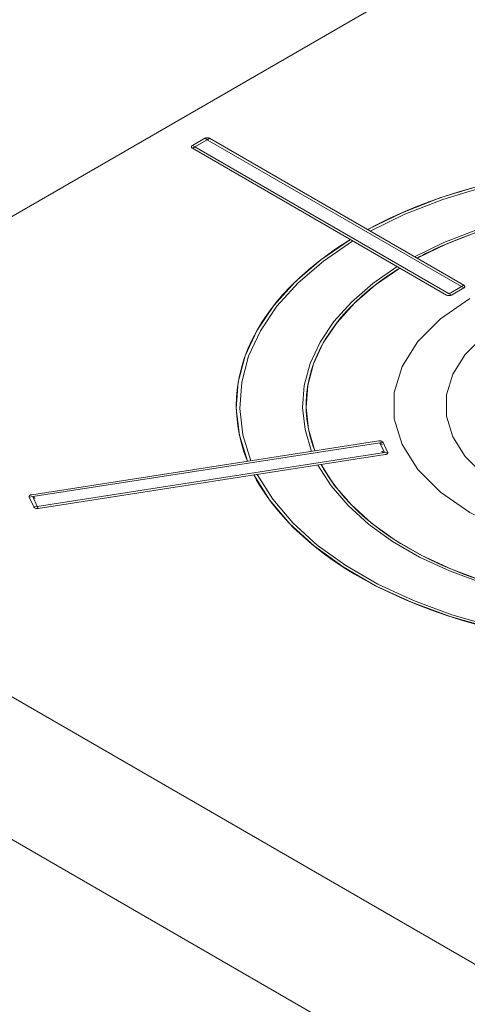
# Model space of a CAD drawing. Header units: millimetres. Extents: x 567 to 934, y -1 to 364.
# Tile 360 of 656: x 734.812 to 735.126, y 9.169 to 9.86. Entities that reach past the tile are written whole.
import ezdxf

# ---------------------------------------------------------------- set-up
doc = ezdxf.new("R2010")
doc.units = ezdxf.units.MM
doc.header["$MEASUREMENT"] = 0
doc.layers.add('ARQ FINA', color=8, linetype='Continuous')
doc.layers.add('G-IMPT', color=8, linetype='Continuous', lineweight=13)

msp = doc.modelspace()

# ---------------------------------------------------------------- linework, layer by layer
at = {"layer": 'ARQ FINA', "lineweight": 5}
for p, q in [((734.549, 9.57333), (735.28512, 9.99833)), ((735.16099, 9.18), (734.549, 9.53333)), ((734.4624, 9.48333), (735.07439, 9.13))]:
    msp.add_line(p, q, dxfattribs=at)
at = {"layer": 'G-IMPT', "lineweight": 5}
for p, q in [((734.94162, 9.77673), (734.93296, 9.77173)), ((734.94162, 9.77673), (734.93296, 9.77173)), ((734.94162, 9.77673), (734.93296, 9.77173)), ((734.93475, 9.77069), (734.94341, 9.77569)), ((734.94341, 9.77569), (734.94162, 9.77673)), ((734.94341, 9.77569), (735.12182, 9.67269)), ((735.12348, 9.67373), (734.94508, 9.77673)), ((734.94508, 9.77673), (735.12348, 9.67373)), ((734.93296, 9.77173), (734.93475, 9.77069)), ((734.93296, 9.76973), (735.11136, 9.66673)), ((734.93296, 9.76973), (735.11136, 9.66673)), ((735.11316, 9.66769), (734.93475, 9.77069)), ((735.12182, 9.67269), (735.11316, 9.66769)), ((735.11482, 9.66673), (735.12348, 9.67173)), ((735.11482, 9.66673), (735.12348, 9.67173)), ((735.11482, 9.66673), (735.12348, 9.67173)), ((735.12348, 9.67173), (735.12182, 9.67269)), ((735.11316, 9.66769), (735.11482, 9.66673)), ((735.06385, 9.56436), (734.82015, 9.52666)), ((734.82015, 9.52666), (735.06385, 9.56436)), ((734.82087, 9.52531), (735.06457, 9.56301)), ((735.06685, 9.56336), (735.06457, 9.56301)), ((735.06457, 9.56301), (735.06774, 9.55618)), ((735.07002, 9.55653), (735.06685, 9.56336)), ((735.07002, 9.55653), (735.06685, 9.56336)), ((735.07002, 9.55653), (735.06685, 9.56336)), ((735.06774, 9.55618), (734.82404, 9.51848)), ((734.82459, 9.5171), (735.06829, 9.5548)), ((734.82459, 9.5171), (735.06829, 9.5548)), ((735.06774, 9.55618), (735.07002, 9.55653)), ((734.82087, 9.52531), (734.81842, 9.52493)), ((734.81842, 9.52493), (734.82159, 9.5181)), ((734.81842, 9.52493), (734.82159, 9.5181)), ((734.81842, 9.52493), (734.82159, 9.5181)), ((734.82404, 9.51848), (734.82087, 9.52531)), ((734.82159, 9.5181), (734.82404, 9.51848))]:
    msp.add_line(p, q, dxfattribs=at)
for points in [[(734.94508, 9.77673), (734.94475, 9.77689), (734.94438, 9.77701), (734.94398, 9.7771), (734.94356, 9.77714), (734.94313, 9.77714), (734.94271, 9.7771), (734.94231, 9.77701), (734.94194, 9.77689), (734.94162, 9.77673)], [(734.94508, 9.77673), (734.94475, 9.77689), (734.94438, 9.77701), (734.94398, 9.7771), (734.94356, 9.77714), (734.94313, 9.77714), (734.94271, 9.7771), (734.94231, 9.77701), (734.94194, 9.77689), (734.94162, 9.77673)], [(734.94341, 9.77569), (734.94342, 9.7757), (734.94343, 9.7757), (734.94343, 9.7757), (734.94344, 9.77571), (734.94345, 9.77571), (734.94345, 9.77572), (734.94346, 9.77572), (734.94347, 9.77573), (734.94348, 9.77573), (734.94349, 9.77574), (734.94351, 9.77575), (734.94353, 9.77576), (734.94356, 9.77578), (734.94356, 9.77578), (734.94356, 9.77578), (734.94356, 9.77578), (734.94356, 9.77578), (734.94356, 9.77578), (734.94357, 9.77578), (734.94357, 9.77578), (734.94357, 9.77578), (734.94357, 9.77579), (734.94357, 9.77579), (734.94358, 9.77579), (734.94358, 9.77579), (734.94358, 9.77579), (734.94358, 9.77579), (734.94359, 9.77579), (734.94359, 9.77579), (734.94359, 9.7758), (734.94359, 9.7758), (734.9436, 9.7758), (734.9436, 9.7758), (734.9436, 9.7758), (734.94361, 9.7758), (734.94361, 9.77581), (734.94361, 9.77581), (734.94361, 9.77581), (734.94362, 9.77581), (734.94362, 9.77581), (734.94362, 9.77582), (734.94363, 9.77582), (734.94363, 9.77582), (734.94364, 9.77582), (734.94364, 9.77582), (734.94364, 9.77583), (734.94365, 9.77583), (734.94365, 9.77583), (734.94366, 9.77583), (734.94366, 9.77584), (734.94367, 9.77584), (734.94367, 9.77584), (734.94368, 9.77585), (734.94368, 9.77585), (734.94369, 9.77585), (734.94369, 9.77586), (734.9437, 9.77586), (734.94371, 9.77586), (734.94371, 9.77587), (734.94372, 9.77587), (734.94373, 9.77588), (734.94373, 9.77588), (734.94374, 9.77588), (734.94375, 9.77589), (734.94376, 9.77589), (734.94377, 9.7759), (734.94378, 9.77591), (734.94379, 9.77591), (734.9438, 9.77592), (734.94381, 9.77592), (734.94382, 9.77593), (734.94383, 9.77594), (734.94385, 9.77595), (734.94386, 9.77595), (734.94388, 9.77596), (734.94389, 9.77597), (734.94391, 9.77598), (734.94393, 9.77599), (734.94395, 9.77601), (734.94397, 9.77602), (734.94399, 9.77603), (734.94401, 9.77605), (734.94404, 9.77606), (734.94407, 9.77608), (734.9441, 9.7761), (734.94413, 9.77612), (734.94417, 9.77614), (734.94421, 9.77616), (734.94425, 9.77619), (734.9443, 9.77622), (734.94435, 9.77625), (734.94441, 9.77628), (734.94447, 9.77632), (734.94454, 9.77636), (734.94461, 9.7764), (734.94468, 9.77645), (734.94476, 9.7765), (734.94484, 9.77655), (734.94492, 9.77661), (734.94499, 9.77665), (734.94504, 9.77669), (734.94507, 9.77672), (734.94508, 9.77673)], [(734.93296, 9.77173), (734.93268, 9.77154), (734.93247, 9.77133), (734.93232, 9.7711), (734.93225, 9.77086), (734.93225, 9.77061), (734.93232, 9.77037), (734.93247, 9.77013), (734.93268, 9.76992), (734.93296, 9.76973)], [(734.93296, 9.77173), (734.93268, 9.77154), (734.93247, 9.77133), (734.93232, 9.7711), (734.93225, 9.77086), (734.93225, 9.77061), (734.93232, 9.77037), (734.93247, 9.77013), (734.93268, 9.76992), (734.93296, 9.76973)], [(734.93296, 9.76973), (734.93296, 9.76973), (734.93298, 9.76973), (734.933, 9.76974), (734.93303, 9.76975), (734.93306, 9.76977), (734.93309, 9.76978), (734.93313, 9.7698), (734.93317, 9.76982), (734.93322, 9.76985), (734.93326, 9.76987), (734.93331, 9.76989), (734.93335, 9.76991), (734.9334, 9.76994), (734.93344, 9.76996), (734.93348, 9.76998), (734.93352, 9.77), (734.93356, 9.77003), (734.9336, 9.77005), (734.93364, 9.77007), (734.93367, 9.77008), (734.9337, 9.7701), (734.93374, 9.77012), (734.93377, 9.77014), (734.9338, 9.77015), (734.93382, 9.77017), (734.93385, 9.77018), (734.93388, 9.7702), (734.9339, 9.77021), (734.93392, 9.77022), (734.93394, 9.77023), (734.93397, 9.77025), (734.93399, 9.77026), (734.934, 9.77027), (734.93402, 9.77028), (734.93404, 9.77029), (734.93406, 9.7703), (734.93407, 9.77031), (734.93409, 9.77032), (734.9341, 9.77032), (734.93412, 9.77033), (734.93413, 9.77034), (734.93415, 9.77035), (734.93416, 9.77035), (734.93417, 9.77036), (734.93418, 9.77037), (734.93419, 9.77037), (734.9342, 9.77038), (734.93421, 9.77039), (734.93422, 9.77039), (734.93423, 9.7704), (734.93424, 9.7704), (734.93425, 9.77041), (734.93426, 9.77041), (734.93427, 9.77042), (734.93428, 9.77042), (734.93429, 9.77043), (734.93429, 9.77043), (734.9343, 9.77044), (734.93431, 9.77044), (734.93432, 9.77044), (734.93432, 9.77045), (734.93433, 9.77045), (734.93434, 9.77045), (734.93434, 9.77046), (734.93435, 9.77046), (734.93435, 9.77047), (734.93436, 9.77047), (734.93437, 9.77047), (734.93437, 9.77047), (734.93438, 9.77048), (734.93438, 9.77048), (734.93439, 9.77048), (734.93439, 9.77049), (734.9344, 9.77049), (734.9344, 9.77049), (734.93441, 9.77049), (734.93441, 9.7705), (734.93441, 9.7705), (734.93442, 9.7705), (734.93442, 9.7705), (734.93443, 9.77051), (734.93443, 9.77051), (734.93444, 9.77051), (734.93444, 9.77051), (734.93444, 9.77052), (734.93445, 9.77052), (734.93445, 9.77052), (734.93445, 9.77052), (734.93446, 9.77052), (734.93446, 9.77052), (734.93446, 9.77053), (734.93447, 9.77053), (734.93447, 9.77053), (734.93447, 9.77053), (734.93448, 9.77053), (734.93448, 9.77054), (734.93448, 9.77054), (734.93448, 9.77054), (734.93449, 9.77054), (734.93449, 9.77054), (734.93449, 9.77054), (734.9345, 9.77054), (734.9345, 9.77055), (734.9345, 9.77055), (734.9345, 9.77055), (734.93451, 9.77055), (734.93451, 9.77055), (734.93451, 9.77055), (734.93451, 9.77055), (734.93451, 9.77056), (734.93452, 9.77056), (734.93452, 9.77056), (734.93452, 9.77056), (734.93452, 9.77056), (734.93453, 9.77056), (734.93453, 9.77056), (734.93453, 9.77056), (734.93453, 9.77057), (734.93453, 9.77057), (734.93454, 9.77057), (734.93454, 9.77057), (734.93454, 9.77057), (734.93454, 9.77057), (734.93454, 9.77057), (734.93454, 9.77057), (734.93455, 9.77057), (734.93457, 9.77059), (734.9346, 9.7706), (734.93461, 9.77061), (734.93463, 9.77062), (734.93464, 9.77063), (734.93465, 9.77063), (734.93466, 9.77064), (734.93467, 9.77064), (734.93468, 9.77065), (734.93468, 9.77065), (734.93469, 9.77066), (734.93469, 9.77066), (734.9347, 9.77066), (734.9347, 9.77066), (734.93471, 9.77067), (734.93471, 9.77067), (734.93472, 9.77067), (734.93472, 9.77067), (734.93472, 9.77068), (734.93473, 9.77068), (734.93473, 9.77068), (734.93473, 9.77068), (734.93474, 9.77068), (734.93474, 9.77069), (734.93474, 9.77069), (734.93475, 9.77069), (734.93475, 9.77069), (734.93475, 9.77069), (734.93475, 9.77069)], [(735.32548, 9.75437), (735.29371, 9.75766), (735.2615, 9.75892), (735.22925, 9.75814), (735.19734, 9.75532), (735.16616, 9.7505), (735.13609, 9.74373), (735.10748, 9.7351), (735.08068, 9.72471), (735.05602, 9.71268)], [(735.32484, 9.753), (735.29335, 9.75626), (735.26143, 9.75751), (735.22946, 9.75673), (735.19784, 9.75393), (735.16693, 9.74915), (735.13712, 9.74245), (735.10877, 9.73389), (735.0822, 9.7236), (735.05775, 9.71168)], [(735.13056, 9.74224), (735.12006, 9.73918), (735.10979, 9.73588), (735.09975, 9.73235), (735.08996, 9.72859), (735.08044, 9.7246), (735.07121, 9.7204), (735.06227, 9.71599), (735.05602, 9.71268)], [(735.31343, 9.7284), (735.28696, 9.73107), (735.26015, 9.73206), (735.23331, 9.73137), (735.20675, 9.729), (735.1808, 9.72499), (735.15576, 9.71937), (735.13192, 9.71222), (735.10956, 9.70362), (735.08895, 9.69367)], [(735.31279, 9.72703), (735.28661, 9.72967), (735.26008, 9.73065), (735.23352, 9.72996), (735.20725, 9.72762), (735.18157, 9.72365), (735.15679, 9.71809), (735.1332, 9.71102), (735.11108, 9.70251), (735.09068, 9.69267)], [(735.07071, 9.72016), (735.06904, 9.71936), (735.06737, 9.71855), (735.06572, 9.71773), (735.06408, 9.71691), (735.06244, 9.71608), (735.06082, 9.71524), (735.05921, 9.71439), (735.05761, 9.71354), (735.05602, 9.71268)], [(735.09068, 9.69267), (735.09798, 9.69644), (735.10553, 9.70005), (735.11333, 9.70347), (735.12136, 9.70671), (735.1296, 9.70977)], [(735.0439, 9.70568), (735.036, 9.70065), (735.02846, 9.69544), (735.02129, 9.69006), (735.01449, 9.68453), (735.00809, 9.67883), (735.00208, 9.673), (734.99648, 9.66703), (734.9913, 9.66094), (734.98655, 9.65473), (734.98223, 9.64842), (734.97835, 9.64201), (734.97492, 9.63552), (734.97194, 9.62895), (734.96942, 9.62232), (734.96736, 9.61564), (734.96576, 9.60891), (734.96463, 9.60216), (734.96397, 9.59538), (734.96378, 9.58859), (734.96406, 9.58181), (734.96481, 9.57503), (734.96603, 9.56828), (734.96771, 9.56156), (734.96986, 9.55489), (734.97169, 9.55011)], [(735.0439, 9.70568), (735.02307, 9.69144), (735.00507, 9.67597), (734.99012, 9.65945), (734.9784, 9.64209), (734.97004, 9.62409), (734.96516, 9.60567), (734.9638, 9.58705), (734.96599, 9.56845), (734.97169, 9.55011)], [(735.04563, 9.70468), (735.02499, 9.69056), (735.00716, 9.67523), (734.99234, 9.65886), (734.98072, 9.64164), (734.97244, 9.6238), (734.9676, 9.60554), (734.96625, 9.58709), (734.96841, 9.56866), (734.97406, 9.55047)], [(735.0439, 9.70568), (735.04241, 9.70476), (735.04093, 9.70384), (735.03947, 9.70291), (735.03801, 9.70197), (735.03657, 9.70103), (735.03515, 9.70008), (735.03373, 9.69913), (735.03233, 9.69817), (735.03093, 9.6972)], [(735.10937, 9.70177), (735.10722, 9.70081), (735.10508, 9.69984), (735.10297, 9.69886), (735.10087, 9.69786), (735.09879, 9.69685), (735.09673, 9.69582), (735.0947, 9.69478), (735.09268, 9.69373), (735.09068, 9.69267)], [(735.07682, 9.68667), (735.05959, 9.67477), (735.04469, 9.66186), (735.0323, 9.6481), (735.02258, 9.63364), (735.01562, 9.61865), (735.01152, 9.60332), (735.01033, 9.58783), (735.01205, 9.57235), (735.01667, 9.55707)], [(735.07855, 9.68567), (735.06151, 9.67389), (735.04677, 9.66112), (735.03452, 9.6475), (735.0249, 9.63319), (735.01802, 9.61837), (735.01396, 9.6032), (735.01278, 9.58787), (735.01448, 9.57255), (735.01904, 9.55743)], [(735.01904, 9.55743), (735.01703, 9.56297), (735.0154, 9.56855), (735.01416, 9.57416), (735.01331, 9.57979), (735.01285, 9.58544), (735.01279, 9.5911), (735.01311, 9.59675), (735.01383, 9.60239), (735.01494, 9.60801), (735.01643, 9.6136), (735.01831, 9.61916), (735.02058, 9.62466), (735.02322, 9.63011), (735.02624, 9.63549), (735.02963, 9.64079), (735.03338, 9.64602), (735.03749, 9.65115), (735.04196, 9.65619), (735.04677, 9.66112), (735.05192, 9.66593), (735.05739, 9.67062), (735.06319, 9.67518), (735.0693, 9.6796), (735.07571, 9.68388), (735.07855, 9.68567)], [(735.07855, 9.68567), (735.07671, 9.68452), (735.07489, 9.68335), (735.07309, 9.68217), (735.07132, 9.68099), (735.06957, 9.67979), (735.06784, 9.67858), (735.06613, 9.67735), (735.06445, 9.67612), (735.0628, 9.67488)], [(735.12182, 9.67269), (735.12182, 9.6727), (735.12183, 9.6727), (735.12183, 9.6727), (735.12184, 9.67271), (735.12185, 9.67271), (735.12185, 9.67272), (735.12186, 9.67272), (735.12187, 9.67273), (735.12188, 9.67273), (735.12189, 9.67274), (735.12191, 9.67275), (735.12193, 9.67276), (735.12196, 9.67278), (735.12196, 9.67278), (735.12196, 9.67278), (735.12196, 9.67278), (735.12196, 9.67278), (735.12197, 9.67278), (735.12197, 9.67278), (735.12197, 9.67278), (735.12197, 9.67278), (735.12197, 9.67279), (735.12198, 9.67279), (735.12198, 9.67279), (735.12198, 9.67279), (735.12198, 9.67279), (735.12199, 9.67279), (735.12199, 9.67279), (735.12199, 9.67279), (735.12199, 9.6728), (735.122, 9.6728), (735.122, 9.6728), (735.122, 9.6728), (735.122, 9.6728), (735.12201, 9.6728), (735.12201, 9.67281), (735.12201, 9.67281), (735.12202, 9.67281), (735.12202, 9.67281), (735.12202, 9.67281), (735.12203, 9.67282), (735.12203, 9.67282), (735.12203, 9.67282), (735.12204, 9.67282), (735.12204, 9.67282), (735.12205, 9.67283), (735.12205, 9.67283), (735.12205, 9.67283), (735.12206, 9.67283), (735.12206, 9.67284), (735.12207, 9.67284), (735.12207, 9.67284), (735.12208, 9.67285), (735.12208, 9.67285), (735.12209, 9.67285), (735.1221, 9.67286), (735.1221, 9.67286), (735.12211, 9.67286), (735.12211, 9.67287), (735.12212, 9.67287), (735.12213, 9.67288), (735.12214, 9.67288), (735.12214, 9.67288), (735.12215, 9.67289), (735.12216, 9.67289), (735.12217, 9.6729), (735.12218, 9.67291), (735.12219, 9.67291), (735.1222, 9.67292), (735.12221, 9.67292), (735.12222, 9.67293), (735.12224, 9.67294), (735.12225, 9.67295), (735.12226, 9.67295), (735.12228, 9.67296), (735.12229, 9.67297), (735.12231, 9.67298), (735.12233, 9.67299), (735.12235, 9.67301), (735.12237, 9.67302), (735.12239, 9.67303), (735.12242, 9.67305), (735.12244, 9.67306), (735.12247, 9.67308), (735.1225, 9.6731), (735.12253, 9.67312), (735.12257, 9.67314), (735.12261, 9.67316), (735.12265, 9.67319), (735.1227, 9.67322), (735.12275, 9.67325), (735.12281, 9.67328), (735.12287, 9.67332), (735.12294, 9.67336), (735.12301, 9.6734), (735.12309, 9.67345), (735.12317, 9.6735), (735.12325, 9.67355), (735.12332, 9.67361), (735.12339, 9.67365), (735.12344, 9.67369), (735.12348, 9.67372), (735.12348, 9.67373)], [(735.12348, 9.67173), (735.12376, 9.67192), (735.12397, 9.67213), (735.12412, 9.67237), (735.12419, 9.67261), (735.12419, 9.67286), (735.12412, 9.6731), (735.12397, 9.67333), (735.12376, 9.67354), (735.12348, 9.67373)], [(735.12348, 9.67173), (735.12376, 9.67192), (735.12397, 9.67213), (735.12412, 9.67237), (735.12419, 9.67261), (735.12419, 9.67286), (735.12412, 9.6731), (735.12397, 9.67333), (735.12376, 9.67354), (735.12348, 9.67373)], [(735.11136, 9.66873), (735.11136, 9.66872), (735.11139, 9.66869), (735.11145, 9.66865), (735.11152, 9.66861), (735.11159, 9.66855), (735.11167, 9.6685), (735.11175, 9.66845), (735.11183, 9.6684), (735.1119, 9.66836), (735.11197, 9.66832), (735.11203, 9.66828), (735.11209, 9.66825), (735.11214, 9.66822), (735.11219, 9.66819), (735.11223, 9.66816), (735.11227, 9.66814), (735.1123, 9.66812), (735.11234, 9.6681), (735.11237, 9.66808), (735.1124, 9.66806), (735.11242, 9.66805), (735.11245, 9.66803), (735.11247, 9.66802), (735.11249, 9.66801), (735.11251, 9.66799), (735.11253, 9.66798), (735.11254, 9.66797), (735.11256, 9.66796), (735.11258, 9.66795), (735.11259, 9.66795), (735.1126, 9.66794), (735.11262, 9.66793), (735.11263, 9.66792), (735.11264, 9.66792), (735.11265, 9.66791), (735.11266, 9.66791), (735.11267, 9.6679), (735.11268, 9.66789), (735.11269, 9.66789), (735.1127, 9.66788), (735.1127, 9.66788), (735.11271, 9.66788), (735.11272, 9.66787), (735.11272, 9.66787), (735.11273, 9.66786), (735.11274, 9.66786), (735.11274, 9.66786), (735.11275, 9.66785), (735.11276, 9.66785), (735.11276, 9.66785), (735.11277, 9.66784), (735.11277, 9.66784), (735.11278, 9.66784), (735.11278, 9.66783), (735.11278, 9.66783), (735.11279, 9.66783), (735.11279, 9.66783), (735.1128, 9.66782), (735.1128, 9.66782), (735.11281, 9.66782), (735.11281, 9.66782), (735.11281, 9.66782), (735.11282, 9.66781), (735.11282, 9.66781), (735.11282, 9.66781), (735.11283, 9.66781), (735.11283, 9.66781), (735.11283, 9.6678), (735.11284, 9.6678), (735.11284, 9.6678), (735.11284, 9.6678), (735.11284, 9.6678), (735.11285, 9.6678), (735.11285, 9.66779), (735.11285, 9.66779), (735.11285, 9.66779), (735.11286, 9.66779), (735.11286, 9.66779), (735.11286, 9.66779), (735.11286, 9.66779), (735.11287, 9.66779), (735.11287, 9.66778), (735.11287, 9.66778), (735.11287, 9.66778), (735.11287, 9.66778), (735.11288, 9.66778), (735.11288, 9.66778), (735.11288, 9.66778), (735.11288, 9.66778), (735.11288, 9.66778), (735.11291, 9.66776), (735.11293, 9.66775), (735.11295, 9.66774), (735.11296, 9.66773), (735.11297, 9.66773), (735.11298, 9.66772), (735.11299, 9.66772), (735.11299, 9.66771), (735.113, 9.66771), (735.11301, 9.6677), (735.11301, 9.6677), (735.11302, 9.6677), (735.11302, 9.66769)], [(735.11136, 9.66673), (735.11168, 9.66657), (735.11205, 9.66645), (735.11246, 9.66637), (735.11288, 9.66632), (735.1133, 9.66632), (735.11372, 9.66637), (735.11412, 9.66645), (735.11449, 9.66657), (735.11482, 9.66673)], [(735.11136, 9.66673), (735.11168, 9.66657), (735.11205, 9.66645), (735.11246, 9.66637), (735.11288, 9.66632), (735.1133, 9.66632), (735.11372, 9.66637), (735.11412, 9.66645), (735.11449, 9.66657), (735.11482, 9.66673)], [(735.12781, 9.66423), (735.10723, 9.65007), (735.09122, 9.63406), (735.08026, 9.61668), (735.0747, 9.59848), (735.0747, 9.57999), (735.08026, 9.56178), (735.09122, 9.54441), (735.10723, 9.5284), (735.12781, 9.51423), (735.15234, 9.50235), (735.18008, 9.4931), (735.21017, 9.48678), (735.2417, 9.48357), (735.27373, 9.48357), (735.30526, 9.48678), (735.33535, 9.4931), (735.36309, 9.50235), (735.38762, 9.51423)], [(735.15379, 9.64923), (735.13732, 9.6379), (735.12452, 9.62509), (735.11575, 9.61119), (735.1113, 9.59663), (735.1113, 9.58184), (735.11575, 9.56727), (735.12452, 9.55337), (735.13732, 9.54056), (735.15379, 9.52923), (735.17342, 9.51973), (735.1956, 9.51233), (735.21968, 9.50727), (735.24491, 9.5047), (735.27052, 9.5047), (735.29575, 9.50727), (735.31983, 9.51233), (735.34201, 9.51973), (735.36164, 9.52923)], [(735.01474, 9.57133), (735.0151, 9.56977), (735.01549, 9.56822), (735.0159, 9.56667), (735.01635, 9.56512), (735.01683, 9.56358), (735.01734, 9.56204), (735.01788, 9.5605), (735.01844, 9.55896), (735.01904, 9.55743)], [(734.96782, 9.5612), (734.96818, 9.55996), (734.96857, 9.55872), (734.96897, 9.55748), (734.96938, 9.55625), (734.96981, 9.55502), (734.97026, 9.55379), (734.97072, 9.55256), (734.9712, 9.55133), (734.97169, 9.55011)], [(735.06685, 9.56336), (735.06678, 9.56348), (735.0667, 9.5636), (735.0666, 9.56371), (735.06649, 9.56381), (735.06636, 9.56391), (735.06621, 9.564), (735.06606, 9.56408), (735.06589, 9.56416), (735.06571, 9.56422), (735.06552, 9.56428), (735.06532, 9.56433), (735.06512, 9.56436), (735.06491, 9.56439), (735.0647, 9.56441), (735.06448, 9.56441), (735.06427, 9.56441), (735.06406, 9.56439), (735.06385, 9.56436)], [(735.06685, 9.56336), (735.06678, 9.56348), (735.0667, 9.5636), (735.0666, 9.56371), (735.06649, 9.56381), (735.06636, 9.56391), (735.06621, 9.564), (735.06606, 9.56408), (735.06589, 9.56416), (735.06571, 9.56422), (735.06552, 9.56428), (735.06532, 9.56433), (735.06512, 9.56436), (735.06491, 9.56439), (735.0647, 9.56441), (735.06448, 9.56441), (735.06427, 9.56441), (735.06406, 9.56439), (735.06385, 9.56436)], [(735.06442, 9.56296), (735.06442, 9.56296), (735.06443, 9.56295), (735.06443, 9.56295), (735.06444, 9.56295), (735.06445, 9.56294), (735.06445, 9.56294), (735.06446, 9.56293), (735.06447, 9.56293), (735.06448, 9.56292), (735.0645, 9.56292), (735.06451, 9.56291), (735.06453, 9.56289), (735.06456, 9.56288), (735.06456, 9.56288), (735.06456, 9.56288), (735.06456, 9.56288), (735.06457, 9.56288), (735.06457, 9.56287), (735.06457, 9.56287), (735.06457, 9.56287), (735.06457, 9.56287), (735.06458, 9.56287), (735.06458, 9.56287), (735.06458, 9.56287), (735.06458, 9.56287), (735.06458, 9.56286), (735.06459, 9.56286), (735.06459, 9.56286), (735.06459, 9.56286), (735.06459, 9.56286), (735.0646, 9.56286), (735.0646, 9.56286), (735.0646, 9.56285), (735.06461, 9.56285), (735.06461, 9.56285), (735.06461, 9.56285), (735.06461, 9.56285), (735.06462, 9.56284), (735.06462, 9.56284), (735.06462, 9.56284), (735.06463, 9.56284), (735.06463, 9.56284), (735.06464, 9.56283), (735.06464, 9.56283), (735.06464, 9.56283), (735.06465, 9.56283), (735.06465, 9.56283), (735.06466, 9.56282), (735.06466, 9.56282), (735.06467, 9.56282), (735.06467, 9.56281), (735.06468, 9.56281), (735.06468, 9.56281), (735.06469, 9.56281), (735.06469, 9.5628), (735.0647, 9.5628), (735.0647, 9.5628), (735.06471, 9.56279), (735.06472, 9.56279), (735.06472, 9.56278), (735.06473, 9.56278), (735.06474, 9.56278), (735.06475, 9.56277), (735.06476, 9.56277), (735.06476, 9.56276), (735.06477, 9.56276), (735.06478, 9.56275), (735.06479, 9.56274), (735.0648, 9.56274), (735.06482, 9.56273), (735.06483, 9.56273), (735.06484, 9.56272), (735.06485, 9.56271), (735.06487, 9.5627), (735.06488, 9.56269), (735.0649, 9.56268), (735.06492, 9.56267), (735.06494, 9.56266), (735.06496, 9.56265), (735.06498, 9.56264), (735.065, 9.56263), (735.06503, 9.56261), (735.06505, 9.5626), (735.06508, 9.56258), (735.06511, 9.56256), (735.06515, 9.56255), (735.06519, 9.56252), (735.06523, 9.5625), (735.06527, 9.56248), (735.06532, 9.56245), (735.06538, 9.56242), (735.06543, 9.56239), (735.0655, 9.56235), (735.06557, 9.56231), (735.06565, 9.56227), (735.06573, 9.56223), (735.06582, 9.56218), (735.06591, 9.56213), (735.066, 9.56209), (735.06608, 9.56205), (735.06614, 9.56202), (735.06619, 9.562), (735.06621, 9.562)], [(735.06592, 9.55717), (735.06593, 9.55716), (735.06596, 9.55713), (735.06601, 9.55709), (735.06608, 9.55704), (735.06616, 9.55699), (735.06624, 9.55694), (735.06632, 9.55689), (735.06639, 9.55684), (735.06646, 9.5568), (735.06653, 9.55676), (735.06659, 9.55672), (735.06665, 9.55668), (735.0667, 9.55665), (735.06675, 9.55662), (735.06679, 9.5566), (735.06683, 9.55657), (735.06687, 9.55655), (735.0669, 9.55653), (735.06693, 9.55651), (735.06696, 9.5565), (735.06699, 9.55648), (735.06701, 9.55647), (735.06703, 9.55645), (735.06705, 9.55644), (735.06707, 9.55643), (735.06709, 9.55642), (735.06711, 9.55641), (735.06712, 9.5564), (735.06714, 9.55639), (735.06715, 9.55638), (735.06717, 9.55638), (735.06718, 9.55637), (735.06719, 9.55636), (735.0672, 9.55635), (735.06721, 9.55635), (735.06722, 9.55634), (735.06723, 9.55634), (735.06724, 9.55633), (735.06725, 9.55633), (735.06726, 9.55632), (735.06727, 9.55632), (735.06727, 9.55631), (735.06728, 9.55631), (735.06729, 9.5563), (735.06729, 9.5563), (735.0673, 9.5563), (735.06731, 9.55629), (735.06731, 9.55629), (735.06732, 9.55629), (735.06732, 9.55628), (735.06733, 9.55628), (735.06733, 9.55628), (735.06734, 9.55627), (735.06734, 9.55627), (735.06735, 9.55627), (735.06735, 9.55627), (735.06736, 9.55626), (735.06736, 9.55626), (735.06736, 9.55626), (735.06737, 9.55626), (735.06737, 9.55625), (735.06738, 9.55625), (735.06738, 9.55625), (735.06738, 9.55625), (735.06739, 9.55625), (735.06739, 9.55624), (735.06739, 9.55624), (735.0674, 9.55624), (735.0674, 9.55624), (735.0674, 9.55624), (735.0674, 9.55624), (735.06741, 9.55623), (735.06741, 9.55623), (735.06741, 9.55623), (735.06741, 9.55623), (735.06742, 9.55623), (735.06742, 9.55623), (735.06742, 9.55623), (735.06742, 9.55622), (735.06743, 9.55622), (735.06743, 9.55622), (735.06743, 9.55622), (735.06743, 9.55622), (735.06743, 9.55622), (735.06744, 9.55622), (735.06744, 9.55622), (735.06744, 9.55622), (735.06744, 9.55621), (735.06744, 9.55621), (735.06745, 9.55621), (735.06747, 9.5562), (735.06749, 9.55618), (735.06751, 9.55618), (735.06752, 9.55617), (735.06753, 9.55616), (735.06754, 9.55616), (735.06755, 9.55615), (735.06756, 9.55615), (735.06756, 9.55614), (735.06757, 9.55614), (735.06757, 9.55614), (735.06758, 9.55613), (735.06759, 9.55613)], [(735.06829, 9.5548), (735.06869, 9.55489), (735.06906, 9.55501), (735.06938, 9.55517), (735.06966, 9.55536), (735.06987, 9.55557), (735.07002, 9.5558), (735.07009, 9.55605), (735.07009, 9.55629), (735.07002, 9.55653)], [(735.06829, 9.5548), (735.06869, 9.55489), (735.06906, 9.55501), (735.06938, 9.55517), (735.06966, 9.55536), (735.06987, 9.55557), (735.07002, 9.5558), (735.07009, 9.55605), (735.07009, 9.55629), (735.07002, 9.55653)], [(735.02111, 9.5475), (735.03034, 9.53294), (735.04226, 9.51903), (735.05671, 9.50596), (735.07354, 9.49387), (735.09254, 9.4829), (735.11348, 9.47318), (735.13613, 9.46484), (735.16021, 9.45796), (735.18544, 9.45263)], [(735.13245, 9.4677), (735.12413, 9.47069), (735.11603, 9.47387), (735.10815, 9.47723), (735.10051, 9.48078), (735.09313, 9.48449), (735.08601, 9.48838), (735.07916, 9.49242), (735.07259, 9.49662), (735.06633, 9.50097), (735.06037, 9.50546), (735.05472, 9.51008), (735.0494, 9.51483), (735.04442, 9.5197), (735.03977, 9.52468), (735.03547, 9.52976), (735.03153, 9.53494), (735.02795, 9.54021), (735.02474, 9.54555), (735.02348, 9.54787)], [(735.02348, 9.54787), (735.03262, 9.53346), (735.04441, 9.51971), (735.05872, 9.50677), (735.07537, 9.49481), (735.09416, 9.48395), (735.11489, 9.47434), (735.13729, 9.46608), (735.16112, 9.45927), (735.18608, 9.45399)], [(735.02348, 9.54787), (735.02429, 9.54637), (735.02512, 9.54488), (735.02599, 9.54339), (735.02689, 9.54191), (735.02781, 9.54044), (735.02876, 9.53897), (735.02974, 9.5375), (735.03075, 9.53605), (735.03179, 9.53459)], [(734.97613, 9.54055), (734.97973, 9.53408), (734.98377, 9.52771), (734.98825, 9.52143), (734.99316, 9.51527), (734.9985, 9.50922), (735.00425, 9.5033), (735.0104, 9.49751), (735.01695, 9.49188), (735.02389, 9.4864), (735.0312, 9.48108), (735.03887, 9.47594), (735.04689, 9.47098), (735.05525, 9.4662), (735.06394, 9.46163), (735.07293, 9.45725), (735.08222, 9.45309), (735.09179, 9.44915), (735.10162, 9.44543), (735.11171, 9.44194), (735.12203, 9.43869), (735.13256, 9.43568)], [(734.97613, 9.54055), (734.98708, 9.52301), (735.00128, 9.50628), (735.01859, 9.49055), (735.03877, 9.476), (735.0616, 9.46282), (735.08679, 9.45117), (735.11404, 9.44118), (735.14302, 9.43298), (735.17339, 9.42666)], [(734.97613, 9.54055), (734.97676, 9.53934), (734.97741, 9.53814), (734.97808, 9.53695), (734.97875, 9.53575), (734.97945, 9.53456), (734.98016, 9.53337), (734.98088, 9.53219), (734.98162, 9.531), (734.98238, 9.52982)], [(734.9785, 9.54091), (734.98935, 9.52354), (735.00344, 9.50695), (735.02059, 9.49136), (735.0406, 9.47694), (735.06322, 9.46388), (735.08819, 9.45233), (735.1152, 9.44243), (735.14393, 9.43429), (735.17402, 9.42803)], [(734.82015, 9.52666), (734.81975, 9.52658), (734.81938, 9.52646), (734.81905, 9.5263), (734.81878, 9.52611), (734.81856, 9.5259), (734.81842, 9.52566), (734.81834, 9.52542), (734.81834, 9.52517), (734.81842, 9.52493)], [(734.82015, 9.52666), (734.81975, 9.52658), (734.81938, 9.52646), (734.81905, 9.5263), (734.81878, 9.52611), (734.81856, 9.5259), (734.81842, 9.52566), (734.81834, 9.52542), (734.81834, 9.52517), (734.81842, 9.52493)], [(734.82072, 9.52526), (734.82072, 9.52526), (734.82073, 9.52525), (734.82073, 9.52525), (734.82074, 9.52525), (734.82075, 9.52524), (734.82075, 9.52524), (734.82076, 9.52523), (734.82077, 9.52523), (734.82078, 9.52522), (734.82079, 9.52521), (734.82081, 9.52521), (734.82083, 9.52519), (734.82086, 9.52518), (734.82086, 9.52518), (734.82086, 9.52518), (734.82086, 9.52518), (734.82086, 9.52517), (734.82087, 9.52517), (734.82087, 9.52517), (734.82087, 9.52517), (734.82087, 9.52517), (734.82087, 9.52517), (734.82088, 9.52517), (734.82088, 9.52517), (734.82088, 9.52516), (734.82088, 9.52516), (734.82089, 9.52516), (734.82089, 9.52516), (734.82089, 9.52516), (734.82089, 9.52516), (734.8209, 9.52516), (734.8209, 9.52515), (734.8209, 9.52515), (734.82091, 9.52515), (734.82091, 9.52515), (734.82091, 9.52515), (734.82091, 9.52515), (734.82092, 9.52514), (734.82092, 9.52514), (734.82092, 9.52514), (734.82093, 9.52514), (734.82093, 9.52514), (734.82094, 9.52513), (734.82094, 9.52513), (734.82094, 9.52513), (734.82095, 9.52513), (734.82095, 9.52512), (734.82096, 9.52512), (734.82096, 9.52512), (734.82097, 9.52512), (734.82097, 9.52511), (734.82098, 9.52511), (734.82098, 9.52511), (734.82099, 9.52511), (734.82099, 9.5251), (734.821, 9.5251), (734.821, 9.5251), (734.82101, 9.52509), (734.82102, 9.52509), (734.82102, 9.52508), (734.82103, 9.52508), (734.82104, 9.52508), (734.82105, 9.52507), (734.82106, 9.52507), (734.82106, 9.52506), (734.82107, 9.52506), (734.82108, 9.52505), (734.82109, 9.52504), (734.8211, 9.52504), (734.82112, 9.52503), (734.82113, 9.52502), (734.82114, 9.52502), (734.82115, 9.52501), (734.82117, 9.525), (734.82118, 9.52499), (734.8212, 9.52498), (734.82122, 9.52497), (734.82124, 9.52496), (734.82126, 9.52495), (734.82128, 9.52494), (734.8213, 9.52493), (734.82132, 9.52491), (734.82135, 9.5249), (734.82138, 9.52488), (734.82141, 9.52486), (734.82145, 9.52485), (734.82148, 9.52482), (734.82153, 9.5248), (734.82157, 9.52478), (734.82162, 9.52475), (734.82167, 9.52472), (734.82173, 9.52469), (734.8218, 9.52465), (734.82187, 9.52461), (734.82195, 9.52457), (734.82203, 9.52453), (734.82212, 9.52448), (734.82221, 9.52443), (734.8223, 9.52439), (734.82238, 9.52435), (734.82244, 9.52432), (734.82249, 9.5243), (734.82251, 9.5243)], [(734.82159, 9.5181), (734.82173, 9.51787), (734.82195, 9.51766), (734.82222, 9.51747), (734.82255, 9.51731), (734.82292, 9.51719), (734.82332, 9.5171), (734.82374, 9.51706), (734.82417, 9.51706), (734.82459, 9.5171)], [(734.82159, 9.5181), (734.82173, 9.51787), (734.82195, 9.51766), (734.82222, 9.51747), (734.82255, 9.51731), (734.82292, 9.51719), (734.82332, 9.5171), (734.82374, 9.51706), (734.82417, 9.51706), (734.82459, 9.5171)], [(734.82459, 9.5171), (734.82459, 9.51711), (734.82459, 9.51711), (734.82459, 9.51713), (734.82459, 9.51715), (734.82458, 9.51717), (734.82458, 9.5172), (734.82457, 9.51723), (734.82456, 9.51726), (734.82455, 9.51729), (734.82453, 9.51732), (734.82452, 9.51736), (734.82451, 9.51739), (734.8245, 9.51742), (734.82448, 9.51746), (734.82447, 9.51749), (734.82446, 9.51752), (734.82445, 9.51755), (734.82444, 9.51758), (734.82443, 9.51761), (734.82441, 9.51764), (734.8244, 9.51766), (734.82439, 9.51769), (734.82438, 9.51771), (734.82437, 9.51773), (734.82437, 9.51775), (734.82436, 9.51777), (734.82435, 9.51779), (734.82434, 9.51781), (734.82433, 9.51783), (734.82433, 9.51785), (734.82432, 9.51786), (734.82431, 9.51788), (734.82431, 9.51789), (734.8243, 9.51791), (734.82429, 9.51792), (734.82429, 9.51794), (734.82428, 9.51795), (734.82428, 9.51796), (734.82427, 9.51797), (734.82427, 9.51798), (734.82426, 9.51799), (734.82426, 9.518), (734.82425, 9.51801), (734.82425, 9.51802), (734.82425, 9.51803), (734.82424, 9.51804), (734.82424, 9.51805), (734.82423, 9.51806), (734.82423, 9.51807), (734.82423, 9.51807), (734.82422, 9.51808), (734.82422, 9.51809), (734.82422, 9.5181), (734.82421, 9.5181), (734.82421, 9.51811), (734.82421, 9.51811), (734.82421, 9.51812), (734.8242, 9.51813), (734.8242, 9.51813), (734.8242, 9.51814), (734.8242, 9.51814), (734.82419, 9.51815), (734.82419, 9.51815), (734.82419, 9.51816), (734.82419, 9.51816), (734.82419, 9.51817), (734.82418, 9.51817), (734.82418, 9.51818), (734.82418, 9.51818), (734.82418, 9.51819), (734.82418, 9.51819), (734.82417, 9.51819), (734.82417, 9.5182), (734.82417, 9.5182), (734.82417, 9.5182), (734.82417, 9.51821), (734.82417, 9.51821), (734.82416, 9.51822), (734.82416, 9.51822), (734.82416, 9.51822), (734.82416, 9.51822), (734.82416, 9.51823), (734.82416, 9.51823), (734.82416, 9.51823), (734.82415, 9.51824), (734.82415, 9.51824), (734.82415, 9.51824), (734.82415, 9.51825), (734.82415, 9.51825), (734.82415, 9.51825), (734.82415, 9.51825), (734.82415, 9.51826), (734.82414, 9.51826), (734.82414, 9.51826), (734.82414, 9.51826), (734.82414, 9.51827), (734.82414, 9.51827), (734.82414, 9.51827), (734.82414, 9.51827), (734.82414, 9.51827), (734.82414, 9.51828), (734.82414, 9.51828), (734.82413, 9.51828), (734.82413, 9.51828), (734.82413, 9.51828), (734.82413, 9.51829), (734.82413, 9.51829), (734.82413, 9.51829), (734.82413, 9.51829), (734.82413, 9.51829), (734.82413, 9.5183), (734.82413, 9.5183), (734.82413, 9.5183), (734.82413, 9.5183), (734.82412, 9.5183), (734.82412, 9.5183), (734.82412, 9.5183), (734.82412, 9.51831), (734.82412, 9.51831), (734.82412, 9.51831), (734.82412, 9.51831), (734.82412, 9.51831), (734.82412, 9.51831), (734.82412, 9.51832), (734.82412, 9.51832), (734.82412, 9.51832), (734.82411, 9.51834), (734.8241, 9.51836), (734.82409, 9.51837), (734.82409, 9.51838), (734.82408, 9.51839), (734.82408, 9.5184), (734.82408, 9.51841), (734.82407, 9.51841), (734.82407, 9.51842), (734.82407, 9.51843), (734.82407, 9.51843), (734.82406, 9.51843), (734.82406, 9.51844), (734.82406, 9.51844), (734.82406, 9.51845), (734.82406, 9.51845), (734.82406, 9.51845), (734.82405, 9.51845), (734.82405, 9.51846), (734.82405, 9.51846), (734.82405, 9.51846), (734.82405, 9.51847), (734.82405, 9.51847), (734.82405, 9.51847), (734.82405, 9.51847), (734.82405, 9.51848), (734.82404, 9.51848), (734.82404, 9.51848), (734.82404, 9.51848)]]:
    msp.add_lwpolyline(points, dxfattribs=at)

doc.saveas('drawing.dxf')
